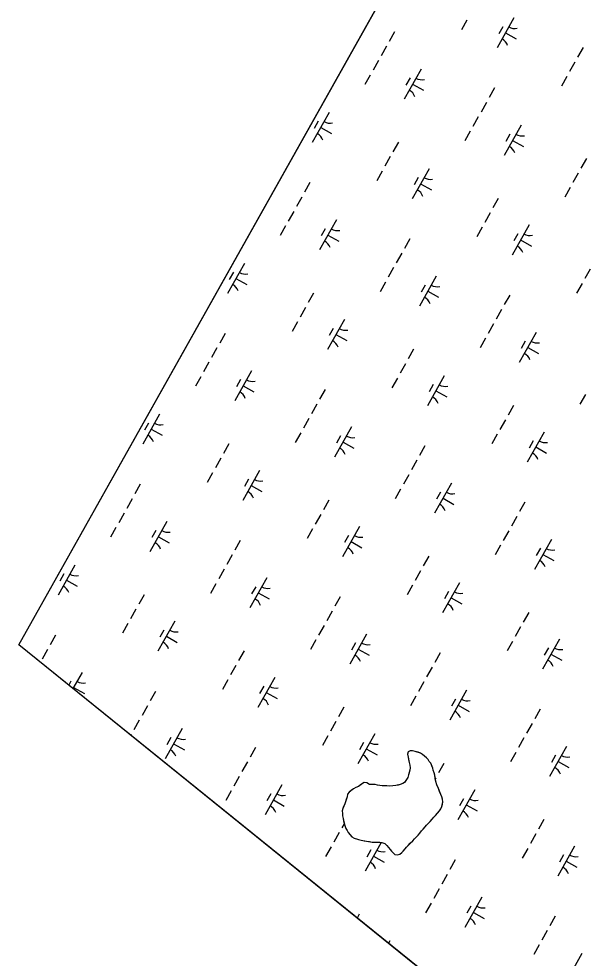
# Model space of a CAD drawing. Extents: x 3913936 to 3933962, y 195330 to 217741.
# Drawn here: x 3917918 to 3918742, y 201656 to 203019 of the extents above; entities that cross this region are included whole.
import ezdxf

# ---------------------------------------------------------------- set-up
doc = ezdxf.new("R2010")
doc.units = 0
for name, color, linetype in [('V-GRID-FRAM', 7, 'Continuous'), ('V-TOPO-SHOR', 7, 'Continuous'), ('V-WETL-SWMP', 7, 'Continuous')]:
    doc.layers.add(name, color=color, linetype=linetype)

msp = doc.modelspace()

# ---------------------------------------------------------------- linework, layer by layer
at = {"layer": 'V-GRID-FRAM'}
msp.add_lwpolyline([(3932010.3, 210315), (3924440.1, 196848.2), (3917917.6, 202110.6), (3924798.7, 214359), (3932010.3, 210315)], dxfattribs=at)
at = {"layer": 'V-TOPO-SHOR'}
for points in [[(3918426.2, 201908.4), (3918422.7, 201910.8), (3918418.9, 201911), (3918416.1, 201909.8), (3918412.8, 201907.1), (3918410.4, 201905.2), (3918406.7, 201903.8), (3918403.4, 201902.1), (3918399.9, 201899.5), (3918397.1, 201897.3), (3918394.7, 201894), (3918393.8, 201890.2), (3918392.7, 201886.4), (3918391.8, 201883.1), (3918390.4, 201880.3), (3918388.8, 201876.5), (3918387.6, 201873.6), (3918386.9, 201870.1), (3918387, 201866.1), (3918387.2, 201862.8), (3918388, 201858.8), (3918388.7, 201855.5), (3918389.5, 201851.9), (3918390.9, 201847.2), (3918392.1, 201844.4), (3918393.8, 201841.3), (3918395.7, 201838.5), (3918398.6, 201835), (3918401, 201832.2), (3918404.1, 201830.6), (3918407.4, 201829.4), (3918410.4, 201828.3), (3918414.2, 201827.4), (3918418.5, 201826.7), (3918422, 201826), (3918426.3, 201825.4), (3918430.1, 201824.7), (3918434.6, 201824.5), (3918438.1, 201824.5), (3918441.4, 201824.6), (3918444.5, 201824.1), (3918448.7, 201822.5), (3918451.8, 201819.9), (3918454.2, 201816.9), (3918456.4, 201814.1), (3918458.3, 201811.3), (3918460.7, 201808.9), (3918463.3, 201806.8), (3918466.8, 201806.2), (3918470.4, 201807.4), (3918473.2, 201809.5), (3918475.3, 201811.7), (3918478.1, 201815), (3918480.2, 201817.4), (3918482.5, 201819.8), (3918485.6, 201822.9), (3918489.1, 201826.4), (3918491.9, 201829.3), (3918494.7, 201832.1), (3918497, 201834.5), (3918499.6, 201837.6), (3918501.9, 201840.9), (3918504.2, 201843.6), (3918507.1, 201846.7), (3918509.2, 201849.3), (3918512, 201852.1), (3918514.3, 201854.5), (3918517.3, 201858.1), (3918519.9, 201860.9), (3918522.2, 201863.3), (3918525, 201866.6), (3918528.1, 201870), (3918529.9, 201872.8), (3918531.3, 201876.2), (3918532.2, 201879.9), (3918532.9, 201883.2), (3918532.4, 201886.8), (3918531.4, 201890.1), (3918529.7, 201893.8), (3918528, 201898.1), (3918526.4, 201902.5), (3918524.2, 201907.5), (3918522.5, 201912.4), (3918521.7, 201916.9), (3918521, 201921.6), (3918520.2, 201924.9), (3918518.8, 201928.9), (3918518.3, 201932), (3918516.8, 201935.3), (3918515.2, 201939), (3918513, 201941.8), (3918511.3, 201944.4), (3918509.2, 201946.8), (3918506.1, 201949.3), (3918503.2, 201951.9), (3918500.4, 201953.8), (3918497.1, 201954.9), (3918492.8, 201956.3), (3918489, 201957.2), (3918485.5, 201956.9), (3918482.4, 201955.5)], [(3918482.4, 201955.5), (3918481.7, 201952.4), (3918482.3, 201947.9), (3918483.2, 201943.9), (3918484.2, 201939.9), (3918485, 201936.1), (3918485.2, 201932.4), (3918485, 201928.8), (3918484.1, 201925.3), (3918483.2, 201922), (3918481.8, 201918.2), (3918480.2, 201915.3), (3918477.2, 201911.3), (3918474.6, 201909.6), (3918471.1, 201908.2), (3918467.8, 201907.4), (3918464.7, 201906.7), (3918460.5, 201906.2), (3918455.7, 201905.9), (3918451.5, 201906.1), (3918448.2, 201906.5), (3918444.9, 201906.5), (3918441.3, 201906.9), (3918438, 201907.4), (3918434.7, 201908.1), (3918426.2, 201908.4)]]:
    msp.add_lwpolyline(points, dxfattribs=at)
at = {"layer": 'V-WETL-SWMP'}
for p, q in [((3917917.6, 202110.6), (3919362.6, 204682.8)), ((3918567.8, 203016.6), (3918559.9, 203002.7)), ((3918635.9, 203020), (3918611.4, 202976.4)), ((3918462.9, 202999.9), (3918455, 202985.9)), ((3918619.8, 203007.2), (3918613.9, 202996.7)), ((3918623.6, 202998.2), (3918639.3, 202989.4)), ((3918451.1, 202979), (3918443.2, 202965)), ((3918736.3, 202977), (3918728.4, 202963)), ((3918439.3, 202958), (3918431.5, 202944.1)), ((3918501.3, 202945.7), (3918476.8, 202902.1)), ((3918724.5, 202956), (3918716.7, 202942.1)), ((3918427.6, 202937.1), (3918419.7, 202923.2)), ((3918485.2, 202932.9), (3918479.3, 202922.5)), ((3918712.8, 202935.1), (3918704.9, 202921.2)), ((3918489, 202923.9), (3918504.7, 202915.1)), ((3918607.8, 202918.4), (3918600, 202904.4)), ((3918596.1, 202897.5), (3918588.2, 202883.5)), ((3918367.9, 202882.7), (3918343.4, 202839.2)), ((3918584.3, 202876.5), (3918576.5, 202862.6)), ((3918351.9, 202870), (3918346, 202859.5)), ((3918646.3, 202864.2), (3918621.8, 202820.6)), ((3918355.6, 202860.9), (3918371.3, 202852.1)), ((3918572.6, 202855.6), (3918564.7, 202841.7)), ((3918630.2, 202851.4), (3918624.3, 202840.9)), ((3918468.3, 202839.7), (3918460.5, 202825.8)), ((3918634, 202842.4), (3918649.7, 202833.6)), ((3918456.5, 202818.8), (3918448.7, 202804.8)), ((3918741.1, 202816), (3918733.2, 202802)), ((3918444.8, 202797.9), (3918436.9, 202783.9)), ((3918512.9, 202801.2), (3918488.4, 202757.6)), ((3918729.3, 202795), (3918721.5, 202781.1)), ((3918339.9, 202781.1), (3918332, 202767.2)), ((3918496.9, 202788.4), (3918491, 202778)), ((3918500.6, 202779.4), (3918516.3, 202770.6)), ((3918717.6, 202774.1), (3918709.7, 202760.2)), ((3918328.1, 202760.2), (3918320.3, 202746.3)), ((3918613.3, 202758.2), (3918605.5, 202744.3)), ((3918316.4, 202739.3), (3918308.5, 202725.3)), ((3918378.3, 202726.9), (3918353.8, 202683.4)), ((3918601.5, 202737.3), (3918593.7, 202723.3)), ((3918304.6, 202718.4), (3918296.8, 202704.4)), ((3918362.2, 202714.2), (3918356.4, 202703.7)), ((3918589.8, 202716.4), (3918581.9, 202702.4)), ((3918657.9, 202719.7), (3918633.4, 202676.1)), ((3918366, 202705.1), (3918381.7, 202696.3)), ((3918484.9, 202699.6), (3918477, 202685.7)), ((3918641.8, 202706.9), (3918636, 202696.5)), ((3918645.6, 202697.9), (3918661.3, 202689.1)), ((3918473.1, 202678.7), (3918465.3, 202664.8)), ((3918244.9, 202664), (3918220.4, 202620.4)), ((3918228.9, 202651.2), (3918223, 202640.7)), ((3918461.4, 202657.8), (3918453.5, 202643.8)), ((3918523.3, 202645.4), (3918498.8, 202601.8)), ((3918746.5, 202655.8), (3918738.7, 202641.8)), ((3918232.7, 202642.2), (3918248.4, 202633.4)), ((3918449.6, 202636.9), (3918441.8, 202622.9)), ((3918507.2, 202632.6), (3918501.4, 202622.2)), ((3918734.8, 202634.9), (3918726.9, 202620.9)), ((3918345.3, 202621), (3918337.5, 202607)), ((3918511, 202623.6), (3918526.7, 202614.8)), ((3918629.9, 202618.1), (3918622, 202604.2)), ((3918333.6, 202600), (3918325.7, 202586.1)), ((3918618.1, 202597.2), (3918610.3, 202583.2)), ((3918321.8, 202579.1), (3918314, 202565.2)), ((3918389.9, 202582.5), (3918365.4, 202538.9)), ((3918373.9, 202569.7), (3918368, 202559.2)), ((3918606.4, 202576.3), (3918598.5, 202562.3)), ((3918668.3, 202563.9), (3918643.8, 202520.3)), ((3918216.9, 202562.4), (3918209.1, 202548.4)), ((3918377.7, 202560.7), (3918393.4, 202551.9)), ((3918594.6, 202555.4), (3918586.8, 202541.4)), ((3918652.2, 202551.1), (3918646.4, 202540.7)), ((3918205.1, 202541.5), (3918197.3, 202527.5)), ((3918490.3, 202539.4), (3918482.5, 202525.5)), ((3918656, 202542.1), (3918671.7, 202533.3)), ((3918193.4, 202520.5), (3918185.5, 202506.6)), ((3918478.6, 202518.5), (3918470.7, 202504.6)), ((3918181.6, 202499.6), (3918173.8, 202485.7)), ((3918255.3, 202508.2), (3918230.8, 202464.6)), ((3918239.3, 202495.4), (3918233.4, 202484.9)), ((3918466.8, 202497.6), (3918459, 202483.7)), ((3918534.9, 202501), (3918510.4, 202457.4)), ((3918243.1, 202486.4), (3918258.8, 202477.6)), ((3918518.9, 202488.2), (3918513, 202477.7)), ((3918361.9, 202480.9), (3918354.1, 202466.9)), ((3918522.7, 202479.2), (3918538.4, 202470.3)), ((3918739.6, 202473.8), (3918731.7, 202459.9)), ((3918350.1, 202459.9), (3918342.3, 202446)), ((3918635.3, 202457.9), (3918627.5, 202444)), ((3918121.9, 202445.2), (3918097.4, 202401.6)), ((3918105.9, 202432.4), (3918100, 202422)), ((3918338.4, 202439), (3918330.5, 202425.1)), ((3918400.3, 202426.7), (3918375.8, 202383.1)), ((3918623.6, 202437), (3918615.7, 202423.1)), ((3918109.7, 202423.4), (3918125.4, 202414.6)), ((3918326.6, 202418.1), (3918318.8, 202404.2)), ((3918384.3, 202413.9), (3918378.4, 202403.4)), ((3918611.8, 202416.1), (3918604, 202402.1)), ((3918679.9, 202419.4), (3918655.4, 202375.9)), ((3918222.4, 202402.2), (3918214.5, 202388.2)), ((3918388.1, 202404.9), (3918403.7, 202396.1)), ((3918506.9, 202399.4), (3918499.1, 202385.4)), ((3918663.9, 202406.7), (3918658, 202396.2)), ((3918667.7, 202397.7), (3918683.3, 202388.8)), ((3918210.6, 202381.3), (3918202.8, 202367.3)), ((3918495.1, 202378.4), (3918487.3, 202364.5)), ((3918198.8, 202360.4), (3918191, 202346.4)), ((3918266.9, 202363.7), (3918242.4, 202320.1)), ((3918250.9, 202350.9), (3918245, 202340.5)), ((3918483.4, 202357.5), (3918475.5, 202343.6)), ((3918545.3, 202345.2), (3918520.8, 202301.6)), ((3918093.9, 202343.6), (3918086.1, 202329.7)), ((3918254.7, 202341.9), (3918270.4, 202333.1)), ((3918471.6, 202336.6), (3918463.8, 202322.6)), ((3918529.3, 202332.4), (3918523.4, 202321.9)), ((3918082.2, 202322.7), (3918074.3, 202308.7)), ((3918367.4, 202320.7), (3918359.5, 202306.7)), ((3918533.1, 202323.4), (3918548.7, 202314.5)), ((3918651.9, 202317.8), (3918644.1, 202303.9)), ((3918070.4, 202301.8), (3918062.6, 202287.8)), ((3918355.6, 202299.8), (3918347.8, 202285.8)), ((3918640.1, 202296.9), (3918632.3, 202283)), ((3918058.6, 202280.9), (3918050.8, 202266.9)), ((3918132.3, 202289.4), (3918107.8, 202245.8)), ((3918343.8, 202278.8), (3918336, 202264.9)), ((3918411.9, 202282.2), (3918387.4, 202238.6)), ((3918116.3, 202276.6), (3918110.4, 202266.2)), ((3918120.1, 202267.6), (3918135.8, 202258.8)), ((3918395.9, 202269.4), (3918390, 202259)), ((3918628.4, 202276), (3918620.5, 202262.1)), ((3918690.3, 202263.7), (3918665.8, 202220.1)), ((3918238.9, 202262.1), (3918231.1, 202248.2)), ((3918399.7, 202260.4), (3918415.4, 202251.6)), ((3918616.6, 202255.1), (3918608.8, 202241.1)), ((3918674.3, 202250.9), (3918668.4, 202240.4)), ((3918227.2, 202241.2), (3918219.3, 202227.2)), ((3918512.4, 202239.2), (3918504.5, 202225.2)), ((3918678.1, 202241.9), (3918693.7, 202233)), ((3917999, 202226.5), (3917974.5, 202182.9)), ((3917982.9, 202213.7), (3917977.1, 202203.2)), ((3918215.4, 202220.3), (3918207.6, 202206.3)), ((3918500.6, 202218.3), (3918492.8, 202204.3)), ((3917986.7, 202204.7), (3918002.4, 202195.8)), ((3918203.6, 202199.3), (3918195.8, 202185.4)), ((3918277.3, 202207.9), (3918252.8, 202164.3)), ((3918261.3, 202195.1), (3918255.4, 202184.7)), ((3918488.8, 202197.3), (3918481, 202183.4)), ((3918556.9, 202200.7), (3918532.4, 202157.1)), ((3918099.4, 202183.4), (3918091.6, 202169.5)), ((3918265.1, 202186.1), (3918280.8, 202177.3)), ((3918540.9, 202187.9), (3918535, 202177.4)), ((3918383.9, 202180.6), (3918376.1, 202166.6)), ((3918544.7, 202178.9), (3918560.4, 202170.1)), ((3918087.6, 202162.5), (3918079.8, 202148.6)), ((3918372.2, 202159.7), (3918364.3, 202145.7)), ((3918657.4, 202157.7), (3918649.5, 202143.7)), ((3918075.9, 202141.6), (3918068, 202127.6)), ((3918144, 202145), (3918119.5, 202101.4)), ((3918127.9, 202132.2), (3918122.1, 202121.7)), ((3918360.4, 202138.8), (3918352.6, 202124.8)), ((3918645.6, 202136.7), (3918637.8, 202122.8)), ((3917971, 202124.9), (3917963.1, 202110.9)), ((3918131.7, 202123.2), (3918147.4, 202114.3)), ((3918348.6, 202117.8), (3918340.8, 202103.9)), ((3918422.3, 202126.4), (3918397.8, 202082.8)), ((3918406.3, 202113.6), (3918400.4, 202103.2)), ((3918633.8, 202115.8), (3918626, 202101.9)), ((3918701.9, 202119.2), (3918677.4, 202075.6)), ((3919621.8, 200735.6), (3917917.6, 202110.6)), ((3917959.2, 202103.9), (3917951.4, 202090)), ((3918244.4, 202101.9), (3918236.5, 202088)), ((3918410.1, 202104.6), (3918425.8, 202095.8)), ((3918685.9, 202106.4), (3918680, 202095.9)), ((3918528.9, 202099.1), (3918521.1, 202085.1)), ((3918689.7, 202097.4), (3918705.4, 202088.6)), ((3918232.6, 202081), (3918224.8, 202067.1)), ((3918517.2, 202078.2), (3918509.3, 202064.2)), ((3918009.4, 202070.7), (3917996.2, 202047.2)), ((3918220.9, 202060.1), (3918213, 202046.1)), ((3918289, 202063.4), (3918264.5, 202019.9)), ((3917993.3, 202057.9), (3917990.1, 202052.1)), ((3917997.1, 202048.9), (3918012.8, 202040)), ((3918272.9, 202050.7), (3918267, 202040.2)), ((3918505.4, 202057.2), (3918497.6, 202043.3)), ((3918116, 202043.3), (3918108.1, 202029.4)), ((3918276.7, 202041.6), (3918292.4, 202032.8)), ((3918493.6, 202036.3), (3918485.8, 202022.4)), ((3918567.3, 202044.9), (3918542.8, 202001.3)), ((3918551.3, 202032.1), (3918545.4, 202021.6)), ((3918104.2, 202022.4), (3918096.4, 202008.5)), ((3918389.4, 202020.4), (3918381.5, 202006.5)), ((3918555.1, 202023.1), (3918570.8, 202014.3)), ((3918673.9, 202017.6), (3918666.1, 202003.6)), ((3918092.4, 202001.5), (3918084.6, 201987.6)), ((3918377.6, 201999.5), (3918369.8, 201985.5)), ((3918662.2, 201996.7), (3918654.3, 201982.7)), ((3918080.7, 201980.6), (3918080, 201979.5)), ((3918154.4, 201989.2), (3918129.9, 201945.6)), ((3918365.9, 201978.6), (3918358, 201964.6)), ((3918434, 201981.9), (3918409.5, 201938.3)), ((3918138.3, 201976.4), (3918132.4, 201965.9)), ((3918142.1, 201967.4), (3918157.8, 201958.5)), ((3918417.9, 201969.2), (3918412, 201958.7)), ((3918650.4, 201975.7), (3918642.6, 201961.8)), ((3918712.3, 201963.4), (3918687.8, 201919.8)), ((3918261, 201961.8), (3918253.1, 201947.9)), ((3918421.7, 201960.1), (3918437.4, 201951.3)), ((3918482.4, 201955.5), (3918481.7, 201952.4)), ((3918481.7, 201952.4), (3918482.3, 201947.9)), ((3918485.5, 201956.9), (3918482.4, 201955.5)), ((3918489, 201957.2), (3918485.5, 201956.9)), ((3918492.8, 201956.3), (3918489, 201957.2)), ((3918500.4, 201953.8), (3918492.8, 201956.3)), ((3918503.2, 201951.9), (3918500.4, 201953.8)), ((3918506.1, 201949.3), (3918503.2, 201951.9)), ((3918638.6, 201954.8), (3918630.8, 201940.9)), ((3918696.3, 201950.6), (3918690.4, 201940.1)), ((3918249.2, 201940.9), (3918241.4, 201927)), ((3918482.3, 201947.9), (3918484.2, 201939.9)), ((3918484.2, 201939.9), (3918485, 201936.1)), ((3918485, 201936.1), (3918485.2, 201932.4)), ((3918509.2, 201946.8), (3918506.1, 201949.3)), ((3918511.3, 201944.4), (3918509.2, 201946.8)), ((3918513, 201941.8), (3918511.3, 201944.4)), ((3918515.2, 201939), (3918513, 201941.8)), ((3918518.3, 201932), (3918515.2, 201939)), ((3918534.4, 201938.9), (3918526.5, 201925)), ((3918700.1, 201941.6), (3918715.8, 201932.8)), ((3918485, 201928.8), (3918483.2, 201922)), ((3918485.2, 201932.4), (3918485, 201928.8)), ((3918518.8, 201928.9), (3918518.3, 201932)), ((3918520.2, 201924.9), (3918518.8, 201928.9)), ((3918521, 201921.6), (3918520.2, 201924.9)), ((3918237.4, 201920), (3918229.6, 201906)), ((3918416.1, 201909.8), (3918410.4, 201905.2)), ((3918418.9, 201911), (3918416.1, 201909.8)), ((3918422.7, 201910.8), (3918418.9, 201911)), ((3918426.2, 201908.4), (3918422.7, 201910.8)), ((3918474.6, 201909.6), (3918471.1, 201908.2)), ((3918477.2, 201911.3), (3918474.6, 201909.6)), ((3918480.2, 201915.3), (3918477.2, 201911.3)), ((3918481.8, 201918.2), (3918480.2, 201915.3)), ((3918483.2, 201922), (3918481.8, 201918.2)), ((3918522.5, 201912.4), (3918521, 201921.6)), ((3918522.6, 201918), (3918521.8, 201916.5)), ((3918524.2, 201907.5), (3918522.5, 201912.4)), ((3918225.7, 201899.1), (3918217.8, 201885.1)), ((3918299.4, 201907.6), (3918274.9, 201864.1)), ((3918397.1, 201897.3), (3918394.7, 201894)), ((3918403.4, 201902.1), (3918397.1, 201897.3)), ((3918406.7, 201903.8), (3918403.4, 201902.1)), ((3918410.4, 201905.2), (3918406.7, 201903.8)), ((3918434.7, 201908.1), (3918426.2, 201908.4)), ((3918438, 201907.4), (3918434.7, 201908.1)), ((3918444.9, 201906.5), (3918438, 201907.4)), ((3918448.2, 201906.5), (3918444.9, 201906.5)), ((3918451.5, 201906.1), (3918448.2, 201906.5)), ((3918455.7, 201905.9), (3918451.5, 201906.1)), ((3918460.5, 201906.2), (3918455.7, 201905.9)), ((3918464.7, 201906.7), (3918460.5, 201906.2)), ((3918471.1, 201908.2), (3918464.7, 201906.7)), ((3918526.4, 201902.5), (3918524.2, 201907.5)), ((3918529.7, 201893.8), (3918526.4, 201902.5)), ((3918579, 201900.4), (3918554.5, 201856.8)), ((3918283.3, 201894.9), (3918277.4, 201884.4)), ((3918287.1, 201885.8), (3918302.8, 201877)), ((3918391.8, 201883.1), (3918390.4, 201880.3)), ((3918393.8, 201890.2), (3918391.8, 201883.1)), ((3918394.7, 201894), (3918393.8, 201890.2)), ((3918531.4, 201890.1), (3918529.7, 201893.8)), ((3918531.3, 201876.2), (3918532.9, 201883.2)), ((3918532.4, 201886.8), (3918531.4, 201890.1)), ((3918532.9, 201883.2), (3918532.4, 201886.8)), ((3918562.9, 201887.6), (3918557, 201877.2)), ((3918387.6, 201873.6), (3918386.9, 201870.1)), ((3918386.9, 201870.1), (3918387, 201866.1)), ((3918390.4, 201880.3), (3918387.6, 201873.6)), ((3918525, 201866.7), (3918528.1, 201870)), ((3918528.1, 201870), (3918529.9, 201872.8)), ((3918529.9, 201872.8), (3918531.3, 201876.2)), ((3918566.7, 201878.6), (3918582.4, 201869.8)), ((3918387, 201866.1), (3918387.2, 201862.8)), ((3918387.2, 201862.8), (3918388, 201858.8)), ((3918388, 201858.8), (3918389.5, 201851.9)), ((3918509.2, 201849.3), (3918514.3, 201854.5)), ((3918514.3, 201854.5), (3918517.3, 201858.1)), ((3918517.3, 201858.1), (3918519.9, 201860.9)), ((3918519.9, 201860.9), (3918522.2, 201863.3)), ((3918522.2, 201863.3), (3918525, 201866.7)), ((3918679.4, 201857.4), (3918671.5, 201843.5)), ((3918389.6, 201851.3), (3918386.4, 201845.5)), ((3918389.5, 201851.9), (3918390.9, 201847.2)), ((3918390.9, 201847.2), (3918392.1, 201844.4)), ((3918392.1, 201844.4), (3918393.8, 201841.3)), ((3918393.8, 201841.3), (3918395.7, 201838.5)), ((3918499.6, 201837.6), (3918501.9, 201840.9)), ((3918501.9, 201840.9), (3918507.1, 201846.7)), ((3918507.1, 201846.7), (3918509.2, 201849.3)), ((3918382.4, 201838.5), (3918374.6, 201824.5)), ((3918395.7, 201838.5), (3918401, 201832.2)), ((3918401, 201832.2), (3918404.1, 201830.6)), ((3918404.1, 201830.6), (3918410.4, 201828.3)), ((3918410.4, 201828.3), (3918414.2, 201827.4)), ((3918414.2, 201827.4), (3918430.1, 201824.7)), ((3918480.2, 201817.4), (3918497, 201834.5)), ((3918497, 201834.5), (3918499.6, 201837.6)), ((3918667.6, 201836.5), (3918659.8, 201822.5)), ((3918370.7, 201817.6), (3918362.8, 201803.6)), ((3918443.3, 201824.3), (3918419.9, 201782.5)), ((3918430.1, 201824.7), (3918434.6, 201824.5)), ((3918434.6, 201824.5), (3918441.4, 201824.6)), ((3918441.4, 201824.6), (3918444.5, 201824.1)), ((3918444.5, 201824.1), (3918448.7, 201822.5)), ((3918448.7, 201822.5), (3918451.8, 201819.9)), ((3918451.8, 201819.9), (3918456.4, 201814.1)), ((3918456.4, 201814.1), (3918458.3, 201811.3)), ((3918475.3, 201811.7), (3918480.2, 201817.4)), ((3918655.9, 201815.6), (3918648, 201801.6)), ((3918724, 201818.9), (3918699.5, 201775.3)), ((3918428.3, 201813.4), (3918422.4, 201802.9)), ((3918432.1, 201804.3), (3918447.8, 201795.5)), ((3918458.3, 201811.3), (3918460.7, 201808.9)), ((3918460.7, 201808.9), (3918463.3, 201806.8)), ((3918463.3, 201806.8), (3918466.8, 201806.2)), ((3918466.8, 201806.2), (3918470.4, 201807.4)), ((3918470.4, 201807.4), (3918473.2, 201809.5)), ((3918473.2, 201809.5), (3918475.3, 201811.7)), ((3918707.9, 201806.1), (3918702, 201795.7)), ((3918550.9, 201798.8), (3918543.1, 201784.9)), ((3918711.7, 201797.1), (3918727.4, 201788.3)), ((3918539.2, 201777.9), (3918531.3, 201763.9)), ((3918527.4, 201757), (3918519.6, 201743)), ((3918515.7, 201736.1), (3918507.8, 201722.1)), ((3918589.4, 201744.6), (3918564.9, 201701)), ((3918573.3, 201731.8), (3918567.4, 201721.4)), ((3918411.4, 201720.1), (3918408.3, 201714.6)), ((3918577.1, 201722.8), (3918592.8, 201714)), ((3918695.9, 201717.3), (3918688.1, 201703.4)), ((3918684.2, 201696.4), (3918676.3, 201682.4)), ((3918456, 201681.7), (3918453.9, 201677.9)), ((3918672.4, 201675.5), (3918664.6, 201661.5)), ((3918734.4, 201663.1), (3918709.9, 201619.5))]:
    msp.add_line(p, q, dxfattribs=at)
for centre, start, end in [((3918637.4, 203022.2), 239.8861, 281.4297), ((3918610.3, 202974), 19.8861, 61.4297), ((3918502.7, 202947.9), 239.8861, 281.4297), ((3918475.7, 202899.7), 19.8861, 61.4297), ((3918369.4, 202884.9), 239.8861, 281.4297), ((3918342.3, 202836.7), 19.8861, 61.4297), ((3918647.7, 202866.4), 239.8861, 281.4297), ((3918620.7, 202818.2), 19.8861, 61.4297), ((3918514.4, 202803.4), 239.8861, 281.4297), ((3918487.3, 202755.2), 19.8861, 61.4297), ((3918379.8, 202729.1), 239.8861, 281.4297), ((3918659.4, 202721.9), 239.8861, 281.4297), ((3918352.7, 202681), 19.8861, 61.4297), ((3918632.3, 202673.7), 19.8861, 61.4297), ((3918246.4, 202666.1), 239.8861, 281.4297), ((3918219.3, 202618), 19.8861, 61.4297), ((3918524.8, 202647.6), 239.8861, 281.4297), ((3918497.7, 202599.4), 19.8861, 61.4297), ((3918391.4, 202584.6), 239.8861, 281.4297), ((3918364.3, 202536.5), 19.8861, 61.4297), ((3918669.8, 202566.1), 239.8861, 281.4297), ((3918642.7, 202517.9), 19.8861, 61.4297), ((3918256.8, 202510.3), 239.8861, 281.4297), ((3918536.4, 202503.1), 239.8861, 281.4297), ((3918229.7, 202462.2), 19.8861, 61.4297), ((3918509.3, 202455), 19.8861, 61.4297), ((3918123.4, 202447.4), 239.8861, 281.4297), ((3918096.4, 202399.2), 19.8861, 61.4297), ((3918401.8, 202428.8), 239.8861, 281.4297), ((3918681.4, 202421.6), 239.8861, 281.4297), ((3918374.7, 202380.7), 19.8861, 61.4297), ((3918654.3, 202373.5), 19.8861, 61.4297), ((3918268.4, 202365.9), 239.8861, 281.4297), ((3918241.4, 202317.7), 19.8861, 61.4297), ((3918546.8, 202347.3), 239.8861, 281.4297), ((3918519.7, 202299.2), 19.8861, 61.4297), ((3918133.8, 202291.6), 239.8861, 281.4297), ((3918413.4, 202284.4), 239.8861, 281.4297), ((3918106.8, 202243.4), 19.8861, 61.4297), ((3918386.4, 202236.2), 19.8861, 61.4297), ((3918691.8, 202265.8), 239.8861, 281.4297), ((3918664.7, 202217.7), 19.8861, 61.4297), ((3918000.5, 202228.6), 239.8861, 281.4297), ((3917973.4, 202180.5), 19.8861, 61.4297), ((3918278.8, 202210.1), 239.8861, 281.4297), ((3918558.4, 202202.9), 239.8861, 281.4297), ((3918251.8, 202161.9), 19.8861, 61.4297), ((3918531.4, 202154.7), 19.8861, 61.4297), ((3918145.5, 202147.1), 239.8861, 281.4297), ((3918118.4, 202099), 19.8861, 61.4297), ((3918423.8, 202128.6), 239.8861, 281.4297), ((3918703.4, 202121.4), 239.8861, 281.4297), ((3918396.8, 202080.4), 19.8861, 61.4297), ((3918676.4, 202073.2), 19.8861, 61.4297), ((3918010.9, 202072.8), 239.8861, 281.4297), ((3918290.5, 202065.6), 239.8861, 281.4297), ((3918263.4, 202017.5), 19.8861, 61.4297), ((3918568.8, 202047.1), 239.8861, 281.4297), ((3918541.8, 201998.9), 19.8861, 61.4297), ((3918155.9, 201991.3), 239.8861, 281.4297), ((3918435.5, 201984.1), 239.8861, 281.4297), ((3918128.8, 201943.2), 19.8861, 61.4297), ((3918408.4, 201935.9), 19.8861, 61.4297), ((3918713.8, 201965.6), 239.8861, 281.4297), ((3918686.8, 201917.4), 19.8861, 61.4297), ((3918300.9, 201909.8), 239.8861, 281.4297), ((3918580.5, 201902.6), 239.8861, 281.4297), ((3918273.8, 201861.7), 19.8861, 61.4297), ((3918553.4, 201854.4), 19.8861, 61.4297), ((3918445.8, 201828.3), 239.8861, 281.4297), ((3918725.5, 201821.1), 239.8861, 281.4297), ((3918418.8, 201780.1), 19.8861, 61.4297), ((3918698.4, 201772.9), 19.8861, 61.4297), ((3918590.8, 201746.8), 239.8861, 281.4297), ((3918563.8, 201698.6), 19.8861, 61.4297)]:
    msp.add_arc(centre, 17.6, start, end, dxfattribs=at)

doc.saveas('drawing.dxf')
